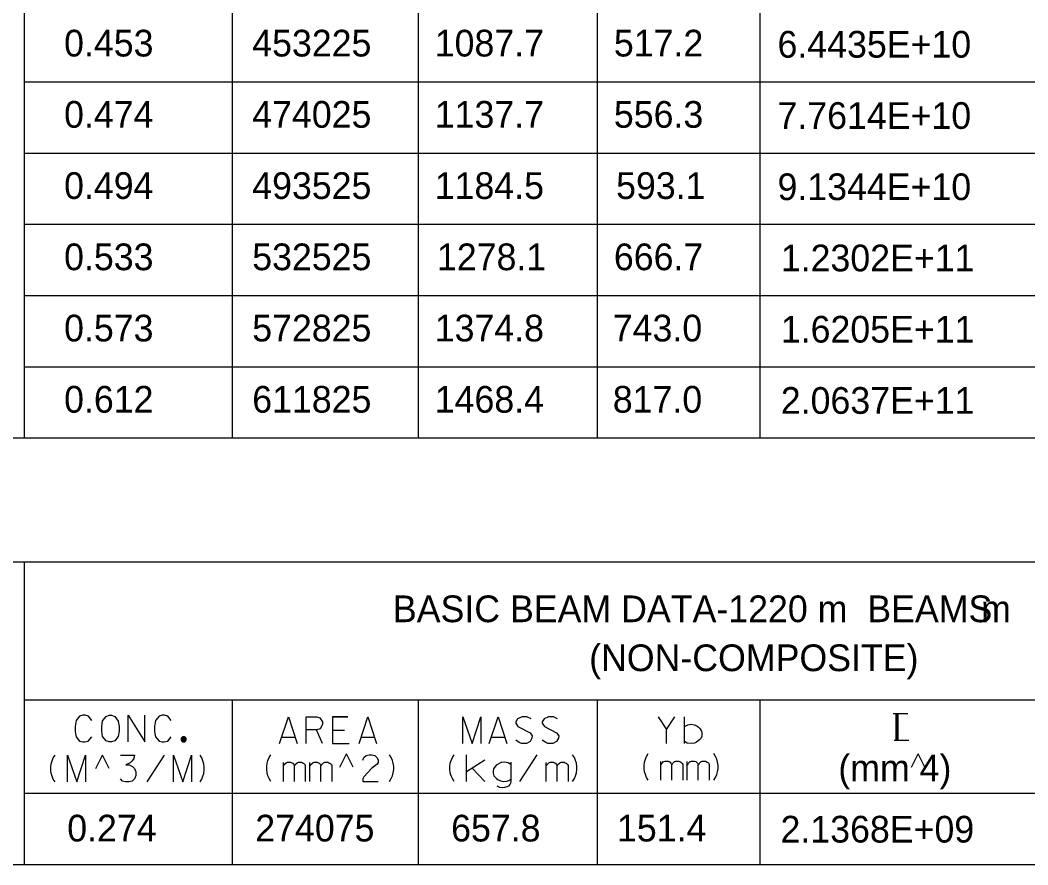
# Model space of a CAD drawing. Extents: x 635698 to 639877, y 296617 to 300175.
# Drawn here: x 636271.4 to 636384.6, y 299835.3 to 299930.2 of the extents above; entities that cross this region are included whole.
import ezdxf

# ---------------------------------------------------------------- set-up
doc = ezdxf.new("R2010")
doc.units = 0
doc.layers.add('2', color=7, linetype='Continuous')

msp = doc.modelspace()

# ---------------------------------------------------------------- linework, layer by layer
at = {"layer": '2'}
for p, q in [((636271.83, 300021.21), (636271.83, 299883.21)), ((636295.21, 300005.71), (636295.21, 299883.21)), ((636316.08, 300005.71), (636316.08, 299883.21)), ((636336.21, 300005.71), (636336.21, 299883.21)), ((636354.46, 300005.71), (636354.46, 299883.21)), ((636454.58, 299923.21), (636271.83, 299923.21)), ((636454.58, 299915.21), (636271.83, 299915.21)), ((636454.58, 299907.21), (636271.83, 299907.21)), ((636454.58, 299899.21), (636271.83, 299899.21)), ((636454.58, 299891.21), (636271.83, 299891.21)), ((636454.58, 299883.21), (635721.46, 299883.21)), ((636454.58, 299869.31), (635703.83, 299869.31)), ((636271.83, 299869.31), (636271.83, 299835.31)), ((636454.58, 299853.81), (636271.83, 299853.81)), ((636295.21, 299853.81), (636295.21, 299835.31)), ((636316.08, 299853.81), (636316.08, 299835.31)), ((636336.21, 299853.81), (636336.21, 299835.31)), ((636354.46, 299853.81), (636354.46, 299835.31)), ((636369.46, 299852.31), (636371.08, 299852.31)), ((636369.58, 299849.31), (636371.21, 299849.31)), ((636279.88, 299846.12), (636280.63, 299847.62)), ((636281.38, 299846.12), (636280.63, 299847.62)), ((636307.29, 299846.29), (636308.04, 299847.79)), ((636308.79, 299846.29), (636308.04, 299847.79)), ((636371.49, 299846.29), (636372.24, 299847.79)), ((636372.99, 299846.29), (636372.24, 299847.79)), ((636454.58, 299843.31), (636271.83, 299843.31)), ((636454.58, 299835.31), (635703.83, 299835.31))]:
    msp.add_line(p, q, dxfattribs=at)
for points in [[(636279.44, 299851.52), (636279.06, 299852.02), (636278.68, 299852.12), (636278.42, 299852.12), (636278.07, 299852.02), (636277.67, 299851.52), (636277.57, 299850.86), (636277.57, 299850.51), (636277.57, 299850.27), (636277.6, 299850.06), (636277.67, 299849.68), (636278.07, 299849.21), (636278.42, 299849.12), (636278.64, 299849.12), (636279.04, 299849.21), (636279.44, 299849.68)], [(636281.4, 299852.12), (636281.64, 299852.12), (636282.04, 299851.95), (636282.42, 299851.45), (636282.51, 299850.86), (636282.51, 299850.32), (636282.42, 299849.73), (636282.01, 299849.23), (636281.64, 299849.12), (636281.4, 299849.12), (636281.05, 299849.23), (636280.64, 299849.73), (636280.55, 299850.32), (636280.55, 299850.86), (636280.64, 299851.48), (636281.05, 299851.97), (636281.4, 299852.12)], [(636283.53, 299849.12), (636283.53, 299852.12), (636285.39, 299849.12), (636285.39, 299852.12)], [(636288.37, 299851.52), (636287.99, 299852.02), (636287.61, 299852.12), (636287.35, 299852.12), (636287, 299852.02), (636286.6, 299851.52), (636286.5, 299850.86), (636286.5, 299850.51), (636286.5, 299850.27), (636286.53, 299850.06), (636286.6, 299849.68), (636287, 299849.21), (636287.35, 299849.12), (636287.57, 299849.12), (636287.97, 299849.21), (636288.37, 299849.68)], [(636300.53, 299848.94), (636301.52, 299851.94), (636302.49, 299848.94)], [(636303.51, 299848.94), (636303.51, 299851.94), (636304.71, 299851.94), (636305.07, 299851.82), (636305.37, 299851.35), (636305.37, 299851.06), (636305.09, 299850.59), (636304.71, 299850.47), (636303.51, 299850.47)], [(636308.21, 299851.94), (636306.49, 299851.94), (636306.49, 299848.94), (636308.33, 299848.94)], [(636306.49, 299851.94), (636308.21, 299851.94)], [(636309.46, 299848.94), (636310.45, 299851.94), (636311.42, 299848.94)], [(636321.11, 299848.94), (636321.11, 299851.94), (636322.15, 299848.94), (636323.12, 299851.94), (636323.12, 299848.94)], [(636324.09, 299848.94), (636325.08, 299851.94), (636326.05, 299848.94)], [(636328.79, 299851.72), (636328.31, 299851.94), (636327.77, 299851.94), (636327.27, 299851.72), (636327.06, 299851.35), (636327.06, 299851.2), (636327.3, 299850.85), (636328.67, 299850.14), (636328.9, 299849.81), (636328.88, 299849.53), (636328.67, 299849.15), (636328.27, 299848.94), (636327.7, 299848.94), (636327.44, 299849.03), (636327.06, 299849.29)], [(636331.76, 299851.72), (636331.29, 299851.94), (636330.75, 299851.94), (636330.25, 299851.72), (636330.04, 299851.35), (636330.04, 299851.2), (636330.27, 299850.85), (636331.64, 299850.14), (636331.88, 299849.81), (636331.86, 299849.53), (636331.64, 299849.15), (636331.24, 299848.94), (636330.68, 299848.94), (636330.42, 299849.03), (636330.04, 299849.29)], [(636343.04, 299851.94), (636343.98, 299850.49), (636344.93, 299851.94)], [(636346.01, 299848.94), (636346.01, 299851.94)], [(636346.01, 299850.83), (636346.39, 299851.04), (636346.77, 299851.09), (636347.1, 299851.04), (636347.41, 299850.9), (636347.6, 299850.78), (636347.79, 299850.57), (636347.88, 299850.38), (636347.97, 299850.21), (636347.97, 299849.76), (636347.83, 299849.5), (636347.71, 299849.36), (636347.36, 299849.1), (636347.12, 299848.98), (636346.77, 299848.94), (636346.3, 299848.98), (636346.01, 299849.17)], [(636290.05, 299849.4), (636290.05, 299849.43), (636290.04, 299849.46), (636290.03, 299849.49), (636290.02, 299849.52), (636290.01, 299849.54), (636289.99, 299849.57), (636289.98, 299849.59), (636289.95, 299849.61), (636289.93, 299849.63), (636289.91, 299849.65), (636289.88, 299849.66), (636289.85, 299849.67), (636289.82, 299849.68), (636289.79, 299849.68), (636289.76, 299849.69), (636289.73, 299849.68), (636289.7, 299849.68), (636289.68, 299849.67), (636289.65, 299849.66), (636289.62, 299849.65), (636289.6, 299849.63), (636289.57, 299849.61), (636289.55, 299849.59), (636289.53, 299849.57), (636289.52, 299849.54), (636289.5, 299849.52), (636289.49, 299849.49), (636289.49, 299849.46), (636289.48, 299849.43), (636289.48, 299849.4), (636289.48, 299849.37), (636289.49, 299849.34), (636289.49, 299849.31), (636289.5, 299849.28), (636289.52, 299849.26), (636289.53, 299849.23), (636289.55, 299849.21), (636289.57, 299849.19), (636289.6, 299849.17), (636289.62, 299849.15), (636289.65, 299849.14), (636289.68, 299849.13), (636289.7, 299849.12), (636289.73, 299849.12), (636289.76, 299849.12), (636289.79, 299849.12), (636289.82, 299849.12), (636289.85, 299849.13), (636289.88, 299849.14), (636289.91, 299849.15), (636289.93, 299849.17), (636289.95, 299849.19), (636289.98, 299849.21), (636289.99, 299849.23), (636290.01, 299849.26), (636290.02, 299849.28), (636290.03, 299849.31), (636290.04, 299849.34), (636290.05, 299849.37), (636290.05, 299849.4)], [(636289.99, 299849.4), (636289.99, 299849.42), (636289.98, 299849.45), (636289.98, 299849.47), (636289.97, 299849.49), (636289.96, 299849.51), (636289.95, 299849.53), (636289.93, 299849.55), (636289.91, 299849.57), (636289.9, 299849.58), (636289.88, 299849.6), (636289.86, 299849.61), (636289.83, 299849.61), (636289.81, 299849.62), (636289.79, 299849.62), (636289.76, 299849.63), (636289.74, 299849.62), (636289.72, 299849.62), (636289.69, 299849.61), (636289.67, 299849.61), (636289.65, 299849.6), (636289.63, 299849.58), (636289.61, 299849.57), (636289.6, 299849.55), (636289.58, 299849.53), (636289.57, 299849.51), (636289.56, 299849.49), (636289.55, 299849.47), (636289.54, 299849.45), (636289.54, 299849.42), (636289.54, 299849.4), (636289.54, 299849.38), (636289.54, 299849.35), (636289.55, 299849.33), (636289.56, 299849.31), (636289.57, 299849.29), (636289.58, 299849.27), (636289.6, 299849.25), (636289.61, 299849.23), (636289.63, 299849.22), (636289.65, 299849.21), (636289.67, 299849.19), (636289.69, 299849.19), (636289.72, 299849.18), (636289.74, 299849.18), (636289.76, 299849.18), (636289.79, 299849.18), (636289.81, 299849.18), (636289.83, 299849.19), (636289.86, 299849.19), (636289.88, 299849.21), (636289.9, 299849.22), (636289.91, 299849.23), (636289.93, 299849.25), (636289.95, 299849.27), (636289.96, 299849.29), (636289.97, 299849.31), (636289.98, 299849.33), (636289.98, 299849.35), (636289.99, 299849.38), (636289.99, 299849.4)], [(636289.93, 299849.4), (636289.93, 299849.42), (636289.92, 299849.43), (636289.92, 299849.45), (636289.91, 299849.47), (636289.91, 299849.48), (636289.9, 299849.5), (636289.89, 299849.51), (636289.87, 299849.52), (636289.86, 299849.53), (636289.85, 299849.54), (636289.83, 299849.55), (636289.81, 299849.56), (636289.8, 299849.56), (636289.78, 299849.56), (636289.76, 299849.57), (636289.75, 299849.56), (636289.73, 299849.56), (636289.71, 299849.56), (636289.7, 299849.55), (636289.68, 299849.54), (636289.67, 299849.53), (636289.65, 299849.52), (636289.64, 299849.51), (636289.63, 299849.5), (636289.62, 299849.48), (636289.61, 299849.47), (636289.61, 299849.45), (636289.6, 299849.43), (636289.6, 299849.42), (636289.6, 299849.4), (636289.6, 299849.38), (636289.6, 299849.37), (636289.61, 299849.35), (636289.61, 299849.33), (636289.62, 299849.32), (636289.63, 299849.3), (636289.64, 299849.29), (636289.65, 299849.28), (636289.67, 299849.27), (636289.68, 299849.26), (636289.7, 299849.25), (636289.71, 299849.24), (636289.73, 299849.24), (636289.75, 299849.24), (636289.76, 299849.24), (636289.78, 299849.24), (636289.8, 299849.24), (636289.81, 299849.24), (636289.83, 299849.25), (636289.85, 299849.26), (636289.86, 299849.27), (636289.87, 299849.28), (636289.89, 299849.29), (636289.9, 299849.3), (636289.91, 299849.32), (636289.91, 299849.33), (636289.92, 299849.35), (636289.92, 299849.37), (636289.93, 299849.38), (636289.93, 299849.4)], [(636289.87, 299849.4), (636289.87, 299849.41), (636289.87, 299849.42), (636289.86, 299849.43), (636289.86, 299849.44), (636289.85, 299849.45), (636289.85, 299849.46), (636289.84, 299849.47), (636289.83, 299849.48), (636289.83, 299849.49), (636289.82, 299849.49), (636289.81, 299849.5), (636289.8, 299849.5), (636289.79, 299849.5), (636289.77, 299849.5), (636289.76, 299849.51), (636289.75, 299849.5), (636289.74, 299849.5), (636289.73, 299849.5), (636289.72, 299849.5), (636289.71, 299849.49), (636289.7, 299849.49), (636289.69, 299849.48), (636289.69, 299849.47), (636289.68, 299849.46), (636289.67, 299849.45), (636289.67, 299849.44), (636289.66, 299849.43), (636289.66, 299849.42), (636289.66, 299849.41), (636289.66, 299849.4), (636289.66, 299849.39), (636289.66, 299849.38), (636289.66, 299849.37), (636289.67, 299849.36), (636289.67, 299849.35), (636289.68, 299849.34), (636289.69, 299849.33), (636289.69, 299849.32), (636289.7, 299849.32), (636289.71, 299849.31), (636289.72, 299849.3), (636289.73, 299849.3), (636289.74, 299849.3), (636289.75, 299849.3), (636289.76, 299849.3), (636289.77, 299849.3), (636289.79, 299849.3), (636289.8, 299849.3), (636289.81, 299849.3), (636289.82, 299849.31), (636289.83, 299849.32), (636289.83, 299849.32), (636289.84, 299849.33), (636289.85, 299849.34), (636289.85, 299849.35), (636289.86, 299849.36), (636289.86, 299849.37), (636289.87, 299849.38), (636289.87, 299849.39), (636289.87, 299849.4)], [(636300.77, 299849.64), (636302.26, 299849.64)], [(636305.37, 299848.94), (636304.69, 299850.47)], [(636306.49, 299850.45), (636307.84, 299850.45)], [(636306.49, 299850.45), (636307.84, 299850.45)], [(636309.7, 299849.64), (636311.19, 299849.64)], [(636324.32, 299849.64), (636325.81, 299849.64)], [(636343.98, 299848.94), (636343.98, 299850.49)], [(636289.81, 299849.4), (636289.81, 299849.41), (636289.81, 299849.41), (636289.81, 299849.41), (636289.8, 299849.42), (636289.8, 299849.42), (636289.8, 299849.43), (636289.8, 299849.43), (636289.79, 299849.43), (636289.79, 299849.44), (636289.79, 299849.44), (636289.78, 299849.44), (636289.78, 299849.44), (636289.77, 299849.44), (636289.77, 299849.44), (636289.76, 299849.45), (636289.76, 299849.44), (636289.75, 299849.44), (636289.75, 299849.44), (636289.75, 299849.44), (636289.74, 299849.44), (636289.74, 299849.44), (636289.73, 299849.43), (636289.73, 299849.43), (636289.73, 299849.43), (636289.72, 299849.42), (636289.72, 299849.42), (636289.72, 299849.41), (636289.72, 299849.41), (636289.72, 299849.41), (636289.72, 299849.4), (636289.72, 299849.4), (636289.72, 299849.39), (636289.72, 299849.39), (636289.72, 299849.38), (636289.72, 299849.38), (636289.73, 299849.37), (636289.73, 299849.37), (636289.73, 299849.37), (636289.74, 299849.36), (636289.74, 299849.36), (636289.75, 299849.36), (636289.75, 299849.36), (636289.75, 299849.36), (636289.76, 299849.36), (636289.76, 299849.36), (636289.77, 299849.36), (636289.77, 299849.36), (636289.78, 299849.36), (636289.78, 299849.36), (636289.79, 299849.36), (636289.79, 299849.36), (636289.79, 299849.37), (636289.8, 299849.37), (636289.8, 299849.37), (636289.8, 299849.38), (636289.8, 299849.38), (636289.81, 299849.39), (636289.81, 299849.39), (636289.81, 299849.4), (636289.81, 299849.4)], [(636275.31, 299844.62), (636275.12, 299844.92), (636274.98, 299845.25), (636274.89, 299845.58), (636274.84, 299845.94), (636274.84, 299846.29), (636274.89, 299846.65), (636274.98, 299846.98), (636275.12, 299847.31), (636275.31, 299847.62)], [(636276.72, 299844.62), (636276.72, 299847.62), (636277.76, 299844.62), (636278.72, 299847.62), (636278.72, 299844.62)], [(636282.67, 299847.62), (636284.25, 299847.62), (636284.16, 299847.26), (636283.99, 299847), (636283.76, 299846.76), (636283.28, 299846.53), (636283.64, 299846.53), (636284.02, 299846.36), (636284.25, 299846.13), (636284.37, 299845.75), (636284.37, 299845.35), (636284.25, 299844.95), (636283.99, 299844.71), (636283.64, 299844.62), (636283.24, 299844.62), (636282.88, 299844.71), (636282.67, 299844.97)], [(636285.65, 299844.62), (636287.61, 299847.62)], [(636288.62, 299844.62), (636288.62, 299847.62), (636289.66, 299844.62), (636290.63, 299847.62), (636290.63, 299844.62)], [(636291.6, 299844.62), (636291.79, 299844.92), (636291.93, 299845.25), (636292.02, 299845.58), (636292.07, 299845.94), (636292.07, 299846.29), (636292.02, 299846.65), (636291.93, 299846.98), (636291.79, 299847.31), (636291.6, 299847.62)], [(636299.56, 299844.68), (636299.37, 299844.99), (636299.23, 299845.32), (636299.14, 299845.65), (636299.09, 299846), (636299.09, 299846.36), (636299.14, 299846.71), (636299.23, 299847.04), (636299.37, 299847.37), (636299.56, 299847.68)], [(636309.9, 299847.07), (636309.99, 299847.35), (636310.25, 299847.59), (636310.6, 299847.68), (636310.86, 299847.68), (636311.22, 299847.59), (636311.48, 299847.33), (636311.6, 299847.07), (636311.6, 299846.81), (636311.5, 299846.6), (636310.91, 299846.15), (636309.99, 299845.2), (636309.9, 299844.97), (636309.9, 299844.68), (636311.6, 299844.68)], [(636312.87, 299844.68), (636313.06, 299844.99), (636313.2, 299845.32), (636313.3, 299845.65), (636313.35, 299846), (636313.35, 299846.36), (636313.3, 299846.71), (636313.2, 299847.04), (636313.06, 299847.37), (636312.87, 299847.68)], [(636320.14, 299844.68), (636319.95, 299844.99), (636319.81, 299845.32), (636319.71, 299845.65), (636319.67, 299846), (636319.67, 299846.36), (636319.71, 299846.71), (636319.81, 299847.04), (636319.95, 299847.37), (636320.14, 299847.68)], [(636321.54, 299844.68), (636321.54, 299847.68)], [(636327.5, 299844.68), (636329.46, 299847.68)], [(636333.45, 299844.68), (636333.64, 299844.99), (636333.78, 299845.32), (636333.87, 299845.65), (636333.92, 299846), (636333.92, 299846.36), (636333.87, 299846.71), (636333.78, 299847.04), (636333.64, 299847.37), (636333.45, 299847.68)], [(636341.95, 299844.8), (636341.76, 299845.11), (636341.62, 299845.44), (636341.53, 299845.77), (636341.48, 299846.12), (636341.48, 299846.48), (636341.53, 299846.83), (636341.62, 299847.16), (636341.76, 299847.49), (636341.95, 299847.8)], [(636349.31, 299844.8), (636349.5, 299845.11), (636349.64, 299845.44), (636349.73, 299845.77), (636349.78, 299846.12), (636349.78, 299846.48), (636349.73, 299846.83), (636349.64, 299847.16), (636349.5, 299847.49), (636349.31, 299847.8)], [(636300.97, 299846.43), (636301.01, 299846.48), (636301.06, 299846.57), (636301.27, 299846.78), (636301.34, 299846.81), (636301.44, 299846.83), (636301.77, 299846.83), (636301.91, 299846.78), (636302.01, 299846.71), (636302.1, 299846.62), (636302.17, 299846.45), (636302.19, 299846.41), (636302.24, 299846.48), (636302.29, 299846.57), (636302.5, 299846.78), (636302.57, 299846.81), (636302.64, 299846.83), (636303, 299846.83), (636303.09, 299846.78), (636303.21, 299846.74), (636303.33, 299846.64), (636303.38, 299846.57), (636303.42, 299846.48), (636303.42, 299844.68)], [(636300.97, 299844.68), (636300.97, 299846.81)], [(636302.19, 299844.68), (636302.19, 299846.43)], [(636303.94, 299846.43), (636303.99, 299846.48), (636304.04, 299846.57), (636304.25, 299846.78), (636304.32, 299846.81), (636304.42, 299846.83), (636304.75, 299846.83), (636304.89, 299846.78), (636304.98, 299846.71), (636305.08, 299846.62), (636305.15, 299846.45), (636305.17, 299846.41), (636305.22, 299846.48), (636305.27, 299846.57), (636305.48, 299846.78), (636305.55, 299846.81), (636305.62, 299846.83), (636305.97, 299846.83), (636306.07, 299846.78), (636306.19, 299846.74), (636306.3, 299846.64), (636306.35, 299846.57), (636306.4, 299846.48), (636306.4, 299844.68)], [(636303.94, 299844.68), (636303.94, 299846.81)], [(636305.17, 299844.68), (636305.17, 299846.43)], [(636323.57, 299847.07), (636321.54, 299845.77)], [(636322.18, 299846.17), (636323.57, 299844.68)], [(636326.5, 299846.57), (636326.2, 299846.78), (636325.75, 299846.83), (636325.42, 299846.81), (636324.85, 299846.5), (636324.57, 299846.08), (636324.52, 299845.84), (636324.52, 299845.6), (636324.61, 299845.32), (636324.87, 299845.04), (636325.09, 299844.87), (636325.39, 299844.73), (636325.68, 299844.68), (636326.05, 299844.71), (636326.29, 299844.78), (636326.5, 299844.94)], [(636326.5, 299846.83), (636326.5, 299844.68), (636326.46, 299844.49), (636326.39, 299844.33), (636326.24, 299844.16), (636326.05, 299844.07), (636325.84, 299844), (636325.58, 299843.95), (636325.28, 299844), (636324.97, 299844.16)], [(636330.47, 299846.43), (636330.52, 299846.48), (636330.57, 299846.57), (636330.78, 299846.78), (636330.85, 299846.81), (636330.94, 299846.83), (636331.28, 299846.83), (636331.42, 299846.78), (636331.51, 299846.71), (636331.61, 299846.62), (636331.68, 299846.45), (636331.7, 299846.41), (636331.75, 299846.48), (636331.8, 299846.57), (636332.01, 299846.78), (636332.08, 299846.81), (636332.15, 299846.83), (636332.5, 299846.83), (636332.6, 299846.78), (636332.72, 299846.74), (636332.83, 299846.64), (636332.88, 299846.57), (636332.93, 299846.48), (636332.93, 299844.68)], [(636330.47, 299844.68), (636330.47, 299846.81)], [(636331.7, 299844.68), (636331.7, 299846.43)], [(636343.35, 299846.55), (636343.4, 299846.59), (636343.45, 299846.69), (636343.66, 299846.9), (636343.73, 299846.93), (636343.83, 299846.95), (636344.16, 299846.95), (636344.3, 299846.9), (636344.39, 299846.83), (636344.49, 299846.74), (636344.56, 299846.57), (636344.58, 299846.52), (636344.63, 299846.59), (636344.68, 299846.69), (636344.89, 299846.9), (636344.96, 299846.93), (636345.03, 299846.95), (636345.39, 299846.95), (636345.48, 299846.9), (636345.6, 299846.85), (636345.72, 299846.76), (636345.76, 299846.69), (636345.81, 299846.59), (636345.81, 299844.8)], [(636343.35, 299844.8), (636343.35, 299846.93)], [(636344.58, 299844.8), (636344.58, 299846.55)], [(636346.33, 299846.55), (636346.38, 299846.59), (636346.42, 299846.69), (636346.64, 299846.9), (636346.71, 299846.93), (636346.8, 299846.95), (636347.13, 299846.95), (636347.28, 299846.9), (636347.37, 299846.83), (636347.46, 299846.74), (636347.54, 299846.57), (636347.56, 299846.52), (636347.61, 299846.59), (636347.65, 299846.69), (636347.87, 299846.9), (636347.94, 299846.93), (636348.01, 299846.95), (636348.36, 299846.95), (636348.46, 299846.9), (636348.57, 299846.85), (636348.69, 299846.76), (636348.74, 299846.69), (636348.79, 299846.59), (636348.79, 299844.8)], [(636346.33, 299844.8), (636346.33, 299846.93)], [(636347.56, 299844.8), (636347.56, 299846.55)]]:
    msp.add_lwpolyline(points, dxfattribs=at)

# ---------------------------------------------------------------- texts
for s, p in [('0.453', (636276.33, 299926.09)), ('453225', (636297.46, 299926.09)), ('1087.7', (636317.96, 299926.09)), ('517.2', (636338.08, 299926.09)), ('6.4435E+10', (636356.46, 299925.96)), ('0.474', (636276.33, 299918.09)), ('474025', (636297.46, 299918.09)), ('1137.7', (636317.96, 299918.09)), ('556.3', (636338.08, 299918.09)), ('7.7614E+10', (636356.46, 299917.96)), ('0.494', (636276.33, 299910.09)), ('493525', (636297.46, 299910.09)), ('1184.5', (636317.96, 299910.09)), ('593.1', (636338.33, 299910.09)), ('9.1344E+10', (636356.46, 299909.96)), ('0.533', (636276.33, 299902.09)), ('532525', (636297.46, 299902.09)), ('1278.1', (636318.21, 299902.09)), ('666.7', (636338.08, 299902.09)), ('1.2302E+11', (636356.83, 299901.96)), ('0.573', (636276.33, 299894.09)), ('572825', (636297.46, 299894.09)), ('1374.8', (636317.96, 299894.09)), ('743.0', (636337.96, 299894.09)), ('1.6205E+11', (636356.83, 299893.96)), ('0.612', (636276.33, 299886.09)), ('611825', (636297.46, 299886.09)), ('1468.4', (636317.96, 299886.09)), ('817.0', (636337.96, 299886.09)), ('2.0637E+11', (636356.83, 299885.96)), ('BASIC BEAM DATA-1220 m  BEAMS', (636313.26, 299862.56)), ('m', (636379.32, 299862.56)), ('(NON-COMPOSITE)', (636335.3, 299857.06)), ('I', (636369.33, 299849.31)), ('(mm 4)', (636363.29, 299844.68)), ('0.274', (636276.68, 299837.93)), ('274075', (636297.8, 299837.93)), ('657.8', (636319.8, 299837.93)), ('151.4', (636338.43, 299837.93)), ('2.1368E+09', (636356.8, 299837.81))]:
    msp.add_text(s, height=3, dxfattribs=at).set_placement(p)

doc.saveas('drawing.dxf')
